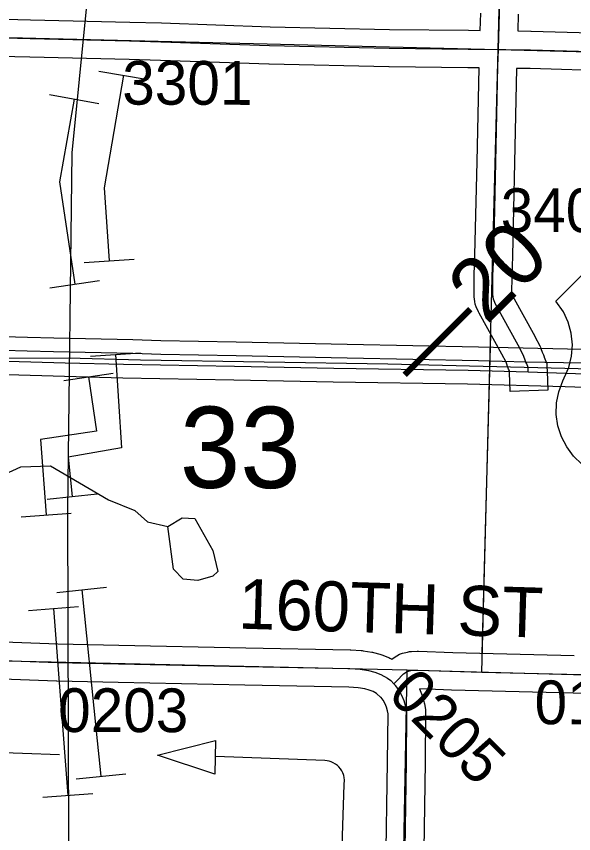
# Model space of a CAD drawing. Extents: x -157.2 to -99.3, y 12.2 to 46.2.
# Drawn here: x -130.286 to -129.394, y 34.429 to 35.737 of the extents above; entities that cross this region are included whole.
import ezdxf

# ---------------------------------------------------------------- set-up
doc = ezdxf.new("R2010")
doc.units = 0
for name, color, linetype in [('tdCoDirctArrow', 7, 'Continuous'), ('tdCoDivCarto', 7, 'Continuous'), ('tdCoHydroRiver', 7, 'Continuous'), ('tdCoPipe', 7, 'Continuous'), ('tdCoPipe1', 7, 'Continuous'), ('tdCoPipe2', 7, 'Continuous'), ('tdCoPriCL', 7, 'Continuous'), ('tdCoPriDiv', 7, 'Continuous'), ('tdCoSecRdNmbr', 7, 'Continuous'), ('tdCoSecRdTxt', 7, 'Continuous'), ('tdCoSecRteBand', 7, 'Continuous'), ('tdCoSecRteCL', 7, 'Continuous'), ('tdCoSectLine', 7, 'Continuous'), ('tdCoSectLinePart', 7, 'Continuous'), ('tdCoSectNmbr', 7, 'Continuous'), ('tdCoShieldUsRte', 7, 'Continuous'), ('tdCoSurfAsphalt', 7, 'Continuous'), ('tdCoSurfEarth', 7, 'Continuous'), ('tdCoSurfGravel', 7, 'Continuous'), ('tdCoTwpBndryShd', 7, 'Continuous'), ('tdStHwyPriRefPost1', 7, 'Continuous'), ('tdStHwyPriRefPost5', 7, 'Continuous')]:
    doc.layers.add(name, color=color, linetype=linetype)

msp = doc.modelspace()

# ---------------------------------------------------------------- linework, layer by layer
at = {"layer": 'tdCoDirctArrow'}
for points in [[(-130.2169, 34.5557), (-130.3952, 34.5619), (-130.3997, 34.5624), (-130.4052, 34.5639), (-130.4093, 34.5657), (-130.4126, 34.5677), (-130.4163, 34.5705), (-130.4198, 34.5746), (-130.4222, 34.5783), (-130.4242, 34.5819), (-130.4257, 34.5864), (-130.4264, 34.5911), (-130.4265, 34.6), (-130.4175, 34.8556)], [(-129.7687, 34.2946), (-129.7613, 34.5082), (-129.7611, 34.5151), (-129.7614, 34.5192), (-129.7623, 34.5224), (-129.7625, 34.524), (-129.7637, 34.5267), (-129.7653, 34.53), (-129.7674, 34.533), (-129.7702, 34.5362), (-129.7721, 34.5382), (-129.7753, 34.5407), (-129.7792, 34.5429), (-129.7825, 34.5444), (-129.7855, 34.5453), (-129.7888, 34.546), (-129.7925, 34.5464), (-129.7926, 34.5464), (-129.9677, 34.5526)]]:
    msp.add_lwpolyline(points, dxfattribs=at)
msp.add_lwpolyline([(-129.9688, 34.5245), (-130.0602, 34.5551), (-129.9674, 34.5783)], close=True, dxfattribs=at)
at = {"layer": 'tdCoDivCarto'}
for points in [[(-129.0685, 35.1741), (-129.0894, 35.1745), (-129.2157, 35.1774), (-129.3804, 35.1821), (-129.4706, 35.1841), (-129.5466, 35.1858), (-129.757, 35.1903), (-129.9346, 35.194), (-130.0551, 35.1962), (-130.0998, 35.1979), (-130.2265, 35.2004), (-130.2687, 35.2016), (-130.3067, 35.2026), (-130.3558, 35.2026), (-130.4238, 35.2006), (-130.4628, 35.1991), (-130.5254, 35.197), (-130.536, 35.1967), (-130.5784, 35.1954), (-130.6117, 35.1954), (-130.6793, 35.1974), (-130.7699, 35.2007)], [(-129.0685, 35.1741), (-129.0894, 35.1745), (-129.2157, 35.1774), (-129.3804, 35.1821), (-129.4706, 35.1841), (-129.5466, 35.1858), (-129.757, 35.1903), (-129.9346, 35.194), (-130.0551, 35.1962), (-130.0998, 35.1979), (-130.2265, 35.2004), (-130.2687, 35.2016), (-130.3067, 35.2026), (-130.3558, 35.2026), (-130.4238, 35.2006), (-130.4628, 35.1991), (-130.5254, 35.197), (-130.536, 35.1967), (-130.5784, 35.1954), (-130.6117, 35.1954), (-130.6793, 35.1974), (-130.7699, 35.2007)], [(-130.5547, 35.1799), (-130.5394, 35.1803), (-130.5259, 35.1806), (-130.4784, 35.1815), (-130.3916, 35.1845), (-130.348, 35.1855), (-130.2999, 35.1857), (-130.2079, 35.183), (-130.1149, 35.1808), (-129.9371, 35.1773), (-129.7783, 35.1744), (-129.5633, 35.1709), (-129.4669, 35.1682), (-129.4067, 35.1665), (-129.313, 35.1633), (-129.1719, 35.1601), (-129.0935, 35.1583), (-128.8891, 35.1532), (-128.8422, 35.1519)], [(-130.5547, 35.1799), (-130.5394, 35.1803), (-130.5259, 35.1806), (-130.4784, 35.1815), (-130.3916, 35.1845), (-130.348, 35.1855), (-130.2999, 35.1857), (-130.2079, 35.183), (-130.1149, 35.1808), (-129.9371, 35.1773), (-129.7783, 35.1744), (-129.5633, 35.1709), (-129.4669, 35.1682), (-129.4067, 35.1665), (-129.313, 35.1633), (-129.1719, 35.1601), (-129.0935, 35.1583), (-128.8891, 35.1532), (-128.6792, 35.1475), (-128.5514, 35.1444), (-128.4745, 35.1426), (-128.3718, 35.1401)]]:
    msp.add_lwpolyline(points, dxfattribs=at)
at = {"layer": 'tdCoHydroRiver'}
for points in [[(-130.3703, 34.975), (-130.279, 35.0165), (-130.2316, 35.0182), (-130.1386, 34.9633), (-130.0964, 34.9462), (-130.0764, 34.9282), (-130.0435, 34.9209)], [(-130.0435, 34.9209), (-130.021, 34.9345), (-130.0005, 34.9339), (-129.972, 34.8825), (-129.9636, 34.849), (-129.9717, 34.8414), (-129.9956, 34.8342), (-130.0192, 34.8365), (-130.0345, 34.8528), (-130.0435, 34.9209)]]:
    msp.add_lwpolyline(points, dxfattribs=at)
at = {"layer": 'tdCoPipe'}
msp.add_lwpolyline([(-130.2014, 34.2309), (-130.2039, 34.9469), (-130.1971, 35.5191), (-130.1494, 35.9961), (-130.0294, 36.7799), (-130.0098, 37.6786), (-130.1908, 37.8401), (-130.1935, 38.245), (-129.9722, 39.0055), (-129.8521, 39.3665), (-129.6018, 39.9106), (-129.543, 40.8459)], dxfattribs=at)
at = {"layer": 'tdCoPipe1'}
for p, q in [((-130.233, 35.612), (-130.1541, 35.5979)), ((-130.2324, 35.303), (-130.1531, 35.3148)), ((-130.2103, 35.1546), (-130.131, 35.1664)), ((-130.2782, 34.9362), (-130.1983, 34.9423)), ((-130.2667, 34.7866), (-130.1868, 34.7928)), ((-130.2438, 34.4875), (-130.1638, 34.4936))]:
    msp.add_line(p, q, dxfattribs=at)
for points in [[(-130.1935, 35.6049), (-130.2171, 35.4727), (-130.1927, 35.3089)], [(-130.1707, 35.1605), (-130.1577, 35.0732), (-130.2475, 35.0599), (-130.2382, 34.9393)], [(-130.2268, 34.7897), (-130.2038, 34.4906)]]:
    msp.add_lwpolyline(points, dxfattribs=at)
at = {"layer": 'tdCoPipe2'}
for p, q in [((-130.1543, 35.6498), (-130.0753, 35.6364)), ((-130.1776, 35.3433), (-130.0976, 35.3486)), ((-130.1677, 35.1936), (-130.0877, 35.1989)), ((-130.2368, 34.9647), (-130.1571, 34.9729)), ((-130.2214, 34.8155), (-130.1417, 34.8237)), ((-130.1907, 34.517), (-130.1109, 34.5253))]:
    msp.add_line(p, q, dxfattribs=at)
for points in [[(-130.1148, 35.6431), (-130.1454, 35.4629), (-130.1376, 35.3459)], [(-130.1277, 35.1963), (-130.1178, 35.0468), (-130.2034, 35.0318), (-130.1969, 34.9688)], [(-130.1816, 34.8196), (-130.1583, 34.5934), (-130.1508, 34.5212)]]:
    msp.add_lwpolyline(points, dxfattribs=at)
at = {"layer": 'tdCoPriCL'}
msp.add_lwpolyline([(-130.4485, 35.1905), (-130.2033, 35.191), (-130.0876, 35.1876), (-129.6917, 35.1811), (-129.4518, 35.1752), (-128.9578, 35.1632), (-128.8757, 35.1582), (-128.5293, 35.1531), (-128.5052, 35.1535), (-128.3554, 35.1477), (-128.3371, 35.1475), (-128.26, 35.1465), (-128.2033, 35.1455), (-128.1172, 35.1521), (-128.0815, 35.154), (-128.055, 35.1565), (-128.0174, 35.1589), (-127.9049, 35.1636)], dxfattribs=at)
at = {"layer": 'tdCoPriDiv'}
for points in [[(-127.1814, 35.1817), (-127.8926, 35.1949), (-127.9411, 35.1932), (-128.0048, 35.1903), (-128.1084, 35.1824), (-128.201, 35.1775), (-128.403, 35.1786), (-128.4187, 35.179), (-128.6209, 35.1835), (-128.6872, 35.1854), (-128.8083, 35.1886), (-128.8975, 35.1911), (-129.0079, 35.1948), (-129.0894, 35.1963), (-129.2155, 35.1992), (-129.3803, 35.2039), (-129.5465, 35.2076), (-129.7569, 35.2121), (-129.9345, 35.2158), (-130.0549, 35.218), (-130.0995, 35.2197), (-130.2264, 35.2222), (-130.2685, 35.2234), (-130.3068, 35.2244)], [(-130.3005, 35.1639), (-130.2089, 35.1612), (-130.1158, 35.159), (-129.9379, 35.1555), (-129.7791, 35.1526), (-129.5641, 35.1491), (-129.4077, 35.1447), (-129.314, 35.1415)]]:
    msp.add_lwpolyline(points, dxfattribs=at)
at = {"layer": 'tdCoSecRteBand'}
for points in [[(-130.4068, 35.7354), (-130.2634, 35.7319), (-130.2634, 35.7319), (-130.2634, 35.7319), (-130.1043, 35.728), (-130.054, 35.7267), (-130.0538, 35.7267), (-130.0537, 35.7267), (-129.88, 35.7206), (-129.6888, 35.7164), (-129.5626, 35.7149), (-129.5626, 35.7149), (-129.5626, 35.7149), (-129.5439, 35.7147)], [(-129.5439, 35.7147), (-129.5431, 35.7425)], [(-129.4831, 35.7409), (-129.4839, 35.7139), (-129.463, 35.7137), (-129.4627, 35.7137), (-129.4625, 35.7137), (-129.3281, 35.7097), (-129.3281, 35.7097), (-129.3281, 35.7097), (-129.1397, 35.704), (-129.0059, 35.7003), (-128.8664, 35.6971), (-128.8664, 35.6971), (-128.8663, 35.6971), (-128.7847, 35.6952), (-128.7847, 35.6952), (-128.7847, 35.6952), (-128.6055, 35.6907), (-128.5445, 35.6893)], [(-129.4958, 35.1371), (-129.4968, 35.1671), (-129.4969, 35.1676), (-129.4969, 35.1692), (-129.4972, 35.1699), (-129.4984, 35.1728), (-129.5003, 35.1776), (-129.5006, 35.1782), (-129.5008, 35.1788), (-129.5025, 35.1837), (-129.5093, 35.1966), (-129.5455, 35.2622), (-129.5462, 35.2634), (-129.5467, 35.2646), (-129.5502, 35.2725), (-129.5519, 35.2765), (-129.5524, 35.2807), (-129.5534, 35.2884), (-129.5537, 35.2904), (-129.5537, 35.2925), (-129.5534, 35.3223), (-129.5534, 35.3227), (-129.5534, 35.3232), (-129.5522, 35.3555), (-129.5487, 35.5047), (-129.5456, 35.6547), (-129.5634, 35.6549), (-129.6896, 35.6564), (-129.6898, 35.6564), (-129.6899, 35.6564), (-129.8815, 35.6606), (-129.8817, 35.6606), (-129.8819, 35.6606), (-130.0556, 35.6667), (-130.1058, 35.668), (-130.1058, 35.668), (-130.1058, 35.668), (-130.2648, 35.6719), (-130.4083, 35.6754)], [(-129.3299, 35.6497), (-129.464, 35.6537), (-129.4851, 35.6539), (-129.4856, 35.6539), (-129.4888, 35.5034), (-129.4888, 35.5034), (-129.4888, 35.5033), (-129.4922, 35.3539), (-129.4922, 35.3537), (-129.4922, 35.3535), (-129.4934, 35.3214), (-129.4937, 35.294), (-129.4935, 35.2927), (-129.4923, 35.29), (-129.4566, 35.2254), (-129.4565, 35.2251), (-129.4563, 35.2248), (-129.4484, 35.2098), (-129.4475, 35.2079), (-129.4467, 35.2059), (-129.4445, 35.1996), (-129.4428, 35.1954), (-129.4415, 35.1923), (-129.4415, 35.1921), (-129.4414, 35.192), (-129.4392, 35.1863), (-129.4373, 35.1815), (-129.4371, 35.1764), (-129.4369, 35.1697), (-129.4369, 35.1697), (-129.4369, 35.1697), (-129.4369, 35.1692), (-129.4358, 35.1393), (-129.4958, 35.1371)], [(-130.321, 34.737), (-130.2199, 34.7333), (-130.122, 34.7311), (-129.9191, 34.7266), (-129.7522, 34.7234), (-129.7516, 34.7234), (-129.751, 34.7234), (-129.7342, 34.7224), (-129.7326, 34.7223), (-129.7311, 34.7221), (-129.7175, 34.7198), (-129.7161, 34.7196), (-129.7146, 34.7192), (-129.7045, 34.7165), (-129.703, 34.7161), (-129.7015, 34.7155), (-129.6919, 34.7118), (-129.69, 34.7111), (-129.6883, 34.7101), (-129.6855, 34.7086), (-129.6829, 34.7104), (-129.6772, 34.7141), (-129.673, 34.7168), (-129.6681, 34.718), (-129.6602, 34.72), (-129.657, 34.7208), (-129.6537, 34.7209), (-129.6446, 34.7211), (-129.6437, 34.7212), (-129.6427, 34.7211), (-129.5879, 34.7192), (-129.3937, 34.7142)], [(-129.6947, 34.37), (-129.692, 34.5439), (-129.6913, 34.6209), (-129.692, 34.6257), (-129.6938, 34.6317), (-129.696, 34.6372), (-129.6993, 34.6428), (-129.7025, 34.647), (-129.7028, 34.6473), (-129.71, 34.6536), (-129.7153, 34.6566), (-129.7216, 34.659), (-129.7287, 34.6609), (-129.7393, 34.6626), (-129.7539, 34.6635), (-129.9203, 34.6667), (-129.9203, 34.6667), (-129.9203, 34.6667), (-130.1233, 34.6711), (-130.1233, 34.6711), (-130.1233, 34.6711), (-130.2215, 34.6733), (-130.2217, 34.6733), (-130.2219, 34.6733), (-130.3231, 34.677)], [(-129.2175, 34.6496), (-129.3953, 34.6542), (-129.5896, 34.6592), (-129.5897, 34.6592), (-129.5899, 34.6592), (-129.641, 34.661), (-129.6377, 34.6532), (-129.6371, 34.6516), (-129.6366, 34.65), (-129.6339, 34.6406), (-129.6334, 34.6389), (-129.6331, 34.6371), (-129.6316, 34.628), (-129.6312, 34.6254), (-129.6312, 34.6229), (-129.632, 34.5432), (-129.632, 34.5431), (-129.632, 34.543), (-129.6347, 34.3689)]]:
    msp.add_lwpolyline(points, dxfattribs=at)
at = {"layer": 'tdCoSecRteCL'}
for points in [[(-129.5148, 35.6843), (-129.5131, 35.7418), (-129.5113, 35.8313), (-129.5076, 35.976), (-129.5042, 36.106), (-129.5035, 36.1378), (-129.5002, 36.2875), (-129.4956, 36.45), (-129.4911, 36.6076), (-129.4898, 36.6833)], [(-130.5157, 35.7101), (-130.5122, 35.7091), (-130.5038, 35.7086), (-130.5029, 35.7085), (-130.4076, 35.7054), (-130.2641, 35.7019), (-130.105, 35.698), (-130.0547, 35.6967), (-129.8809, 35.6906), (-129.6893, 35.6864), (-129.563, 35.6849), (-129.5148, 35.6843)], [(-129.4669, 35.1682), (-129.4669, 35.1686), (-129.4671, 35.1754), (-129.4693, 35.181), (-129.4706, 35.1841), (-129.4725, 35.1889), (-129.475, 35.1958), (-129.4829, 35.2109), (-129.5192, 35.2767), (-129.5227, 35.2846), (-129.5237, 35.2922), (-129.5234, 35.322), (-129.5222, 35.3546), (-129.5187, 35.504), (-129.5155, 35.6574), (-129.5148, 35.6843)], [(-129.5148, 35.6843), (-129.5028, 35.6842), (-129.4634, 35.6837), (-129.329, 35.6797), (-129.1406, 35.674), (-129.0067, 35.6703), (-128.8671, 35.6671), (-128.7854, 35.6652), (-128.6062, 35.6607), (-128.5152, 35.6587)], [(-130.5176, 34.7331), (-130.511, 34.7267), (-130.5027, 34.7216), (-130.4906, 34.7166), (-130.4827, 34.7139), (-130.4738, 34.7129), (-130.4247, 34.71), (-130.3221, 34.707), (-130.2208, 34.7033), (-130.1226, 34.7011), (-129.9197, 34.6967), (-129.7527, 34.6934), (-129.736, 34.6925), (-129.7224, 34.6902), (-129.7123, 34.6875), (-129.7027, 34.6838), (-129.6923, 34.6782), (-129.6871, 34.6745), (-129.6819, 34.6689)], [(-129.6819, 34.6689), (-129.6773, 34.6741), (-129.6665, 34.6852), (-129.6608, 34.6889), (-129.6529, 34.6909), (-129.6438, 34.6911), (-129.5888, 34.6892), (-129.3945, 34.6842), (-129.2167, 34.6796), (-129.1656, 34.6796), (-129.0433, 34.6769), (-129.0315, 34.6766), (-128.8396, 34.6714), (-128.7143, 34.6682), (-128.6418, 34.6667), (-128.6352, 34.6665), (-128.629, 34.6635)], [(-129.6819, 33.5436), (-129.6787, 33.6745), (-129.6755, 33.8473), (-129.6723, 34.0205), (-129.6686, 34.1906), (-129.6647, 34.3694), (-129.662, 34.5435), (-129.6612, 34.6232), (-129.6627, 34.6323), (-129.6654, 34.6417), (-129.6691, 34.6505), (-129.6743, 34.6594), (-129.6795, 34.6663), (-129.6819, 34.6689)]]:
    msp.add_lwpolyline(points, dxfattribs=at)
at = {"layer": 'tdCoSectLine'}
for points in [[(-129.5151, 35.6843), (-129.4902, 36.6833)], [(-130.5161, 35.7088), (-129.5151, 35.6843)], [(-129.5413, 34.688), (-129.5151, 35.6843)], [(-129.5151, 35.6843), (-128.5156, 35.6587)], [(-130.54, 34.7111), (-129.6605, 34.6917)], [(-129.6823, 33.5436), (-129.6605, 34.6917)], [(-129.6605, 34.6917), (-129.5413, 34.688)], [(-129.5413, 34.688), (-128.6576, 34.667)]]:
    msp.add_lwpolyline(points, dxfattribs=at)
at = {"layer": 'tdCoSectLinePart'}
msp.add_lwpolyline([(-129.5405, 34.7183), (-129.5271, 35.2281)], dxfattribs=at)
at = {"layer": 'tdCoShieldUsRte'}
msp.add_lwpolyline([(-129.381, 35.0208), (-129.3944, 35.0335), (-129.4055, 35.0481), (-129.414, 35.0645), (-129.4197, 35.082), (-129.4223, 35.1002), (-129.4218, 35.1186), (-129.4183, 35.1366), (-129.4119, 35.1539), (-129.4094, 35.1586), (-129.4021, 35.1755), (-129.3978, 35.1934), (-129.3964, 35.2117), (-129.3982, 35.2301), (-129.4029, 35.2478), (-129.4106, 35.2645), (-129.4226, 35.2816), (-129.3437, 35.3605)], dxfattribs=at)
at = {"layer": 'tdCoSurfAsphalt'}
for points in [[(-130.5176, 34.7331), (-130.511, 34.7267), (-130.5027, 34.7216), (-130.4906, 34.7166), (-130.4827, 34.7139), (-130.4738, 34.7129), (-130.4247, 34.71), (-130.3221, 34.707), (-130.2208, 34.7033), (-130.1226, 34.7011), (-129.9197, 34.6967), (-129.7527, 34.6934), (-129.736, 34.6925), (-129.7224, 34.6902), (-129.7123, 34.6875), (-129.7027, 34.6838), (-129.6923, 34.6782), (-129.6871, 34.6745), (-129.6819, 34.6689)], [(-129.6647, 34.3694), (-129.662, 34.5435), (-129.6612, 34.6232), (-129.6627, 34.6323), (-129.6654, 34.6417), (-129.6691, 34.6505), (-129.6743, 34.6594), (-129.6795, 34.6663), (-129.6819, 34.6689)]]:
    msp.add_lwpolyline(points, dxfattribs=at)
at = {"layer": 'tdCoSurfEarth'}
msp.add_lwpolyline([(-129.6819, 34.6689), (-129.6773, 34.6741), (-129.6665, 34.6852), (-129.6608, 34.6889), (-129.6529, 34.6909), (-129.6438, 34.6911), (-129.5888, 34.6892), (-129.3945, 34.6842), (-129.2167, 34.6796), (-129.1656, 34.6796), (-129.0433, 34.6769)], dxfattribs=at)
at = {"layer": 'tdCoSurfGravel'}
msp.add_line((-129.4669, 35.1682), (-129.4669, 35.1686), dxfattribs=at)
for points in [[(-129.4669, 35.1686), (-129.4671, 35.1754), (-129.4693, 35.181), (-129.4706, 35.1841), (-129.4725, 35.1889), (-129.475, 35.1958), (-129.4829, 35.2109), (-129.5192, 35.2767), (-129.5227, 35.2846), (-129.5237, 35.2922), (-129.5234, 35.322), (-129.5222, 35.3546), (-129.5187, 35.504), (-129.5155, 35.6574), (-129.5148, 35.6843), (-129.5131, 35.7418)], [(-130.5029, 35.7085), (-130.4076, 35.7054), (-130.2641, 35.7019), (-130.105, 35.698), (-130.0547, 35.6967), (-129.8809, 35.6906), (-129.6893, 35.6864), (-129.563, 35.6849), (-129.5148, 35.6843), (-129.5028, 35.6842)], [(-129.5028, 35.6842), (-129.4634, 35.6837), (-129.329, 35.6797), (-129.1406, 35.674), (-129.0067, 35.6703), (-128.8671, 35.6671), (-128.7854, 35.6652), (-128.6062, 35.6607), (-128.5152, 35.6587), (-128.4543, 35.6573), (-128.2895, 35.6526), (-128.0839, 35.6484), (-127.9536, 35.6462), (-127.8937, 35.6432), (-127.8459, 35.6427), (-127.7795, 35.6422), (-127.6752, 35.64), (-127.5625, 35.6373)]]:
    msp.add_lwpolyline(points, dxfattribs=at)
at = {"layer": 'tdCoTwpBndryShd'}
msp.add_lwpolyline([(-134.559, 34.8366), (-133.6455, 34.8058), (-133.5702, 34.8035), (-132.6466, 34.7824), (-132.5651, 34.7803), (-131.643, 34.7527), (-131.5401, 34.7441), (-130.6523, 34.714), (-130.54, 34.7111), (-129.6605, 34.6917), (-129.5413, 34.688), (-128.6576, 34.667), (-128.5454, 34.6631), (-127.6868, 34.6493), (-127.5523, 34.6452)], dxfattribs=at)

# ---------------------------------------------------------------- texts
at = {"layer": 'tdCoSecRdNmbr'}
for s, rotation, p in [('3301', 359.9008, (-130.1167, 35.596)), ('3402', 359.9012, (-129.5111, 35.3921)), ('0205', 314.9014, (-129.694, 34.6501)), ('0103', 359.9013, (-129.4569, 34.6045)), ('0203', 359.9007, (-130.2193, 34.592))]:
    msp.add_text(s, height=0.07, rotation=rotation, dxfattribs=at).set_placement(p)
at = {"layer": 'tdCoSecRdTxt'}
msp.add_text('160TH ST', height=0.08, rotation=358.2796, dxfattribs=at).set_placement((-129.9318, 34.7575))
at = {"layer": 'tdCoSectNmbr'}
msp.add_text('33', height=0.13, rotation=359.9008, dxfattribs=at).set_placement((-130.0246, 34.9827))
at = {"layer": 'tdStHwyPriRefPost1'}
msp.add_text('‒‒20', height=0.1, rotation=45, dxfattribs=at).set_placement((-129.6387, 35.1373))
at = {"layer": 'tdStHwyPriRefPost5'}
msp.add_text('‒‒20', height=0.1, rotation=45, dxfattribs=at).set_placement((-129.6387, 35.1373))

doc.saveas('drawing.dxf')
